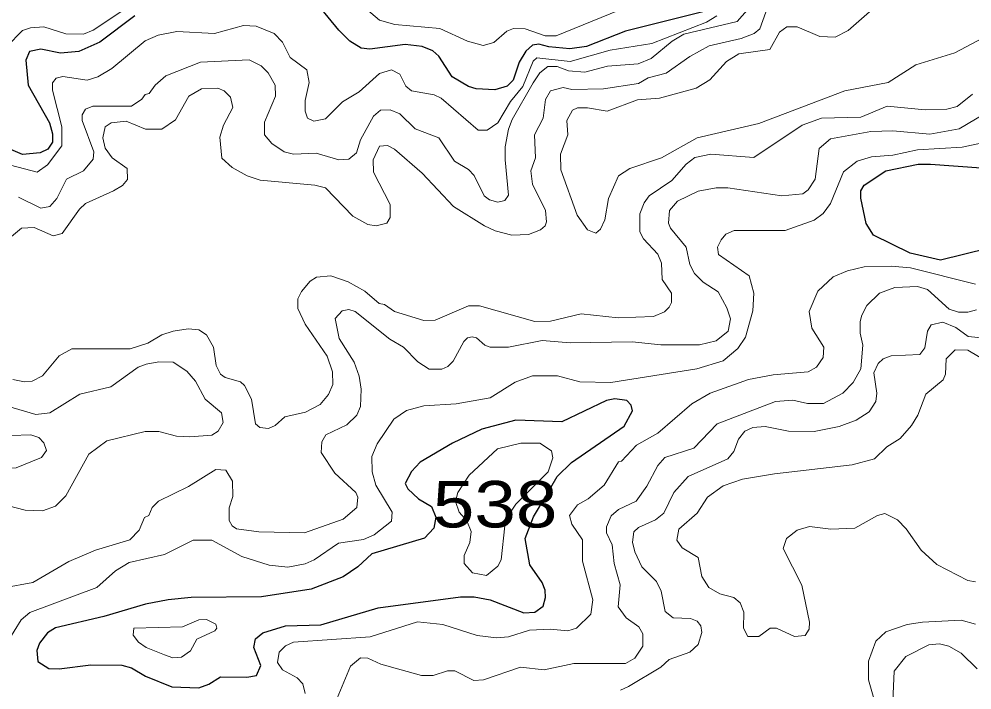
# Model space of a CAD drawing. Extents: x 577 to 602.9, y 7483.8 to 7511.6.
# Drawn here: x 590.216 to 591.855, y 7488.405 to 7489.558 of the extents above; entities that cross this region are included whole.
import ezdxf
from ezdxf.enums import TextEntityAlignment as Align

# ---------------------------------------------------------------- set-up
doc = ezdxf.new("R2010")
doc.units = 0
doc.header["$LTSCALE"] = 0.032
doc.layers.add('1', color=7, linetype='Continuous', lineweight=25)
doc.layers.add('2', color=7, linetype='Continuous', lineweight=13)
doc.layers.add('61', color=7, linetype='Continuous')

msp = doc.modelspace()

# ---------------------------------------------------------------- linework, layer by layer
at = {"layer": '1'}
for points in [[(591.4198, 7489.5779), (591.2594, 7489.5376), (591.1919, 7489.5114), (591.1637, 7489.5074), (591.1275, 7489.5107), (591.11, 7489.5154), (591.0993, 7489.5134), (591.0879, 7489.5033), (591.0764, 7489.4845), (591.0661, 7489.4534), (591.0558, 7489.443), (591.0343, 7489.4367), (591.0025, 7489.4382), (590.989, 7489.4422), (590.9612, 7489.4589), (590.9381, 7489.4947), (590.9278, 7489.5035), (590.9095, 7489.5114), (590.8801, 7489.5146), (590.8196, 7489.5066), (590.8045, 7489.5082), (590.7854, 7489.5201), (590.7663, 7489.5392), (590.7162, 7489.6005)], [(590.4157, 7489.5639), (590.3552, 7489.5186), (590.3195, 7489.5027), (590.2876, 7489.4995), (590.2542, 7489.5066), (590.2344, 7489.5027), (590.228, 7489.4875), (590.232, 7489.4446), (590.2686, 7489.3802), (590.2741, 7489.3611), (590.2741, 7489.3468), (590.2662, 7489.3349), (590.2527, 7489.3285), (590.2224, 7489.3253), (590.1588, 7489.3524)]]:
    msp.add_lwpolyline(points, dxfattribs=at)
for points in [[(591.7838, 7489.3088), (591.8708, 7489.3023), (591.9019, 7489.3062), (591.9273, 7489.3039), (591.9559, 7489.2943), (591.971, 7489.2848), (591.9806, 7489.2657), (591.9806, 7489.245), (591.9694, 7489.2124), (591.9496, 7489.1917), (591.9297, 7489.1806), (591.882, 7489.1639), (591.8009, 7489.144), (591.7484, 7489.156), (591.6856, 7489.187), (591.6728, 7489.2068), (591.6641, 7489.2506), (591.6641, 7489.2633), (591.6697, 7489.2728), (591.707, 7489.2975), (591.7627, 7489.3086)], [(591.1221, 7488.7383), (591.142, 7488.772), (591.1662, 7488.7962), (591.257, 7488.8586), (591.2713, 7488.8848), (591.2689, 7488.8943), (591.2617, 7488.9023), (591.2411, 7488.9055), (591.2267, 7488.9023), (591.1496, 7488.8657), (591.0709, 7488.8689), (591.0121, 7488.853), (590.962, 7488.8291), (590.9063, 7488.7965), (590.8912, 7488.7806), (590.8801, 7488.76), (590.8848, 7488.7504), (590.9031, 7488.7337), (590.9254, 7488.7202), (590.9333, 7488.7019), (590.9294, 7488.6828), (590.9135, 7488.6661), (590.8228, 7488.6391), (590.7989, 7488.6168), (590.7735, 7488.5993), (590.7186, 7488.5779), (590.6335, 7488.5651), (590.5127, 7488.5636), (590.4729, 7488.5596), (590.434, 7488.5524), (590.3624, 7488.531), (590.2789, 7488.5119), (590.2654, 7488.5031), (590.2519, 7488.4856), (590.2471, 7488.4729), (590.2487, 7488.4538), (590.2678, 7488.4419), (590.2853, 7488.4411), (590.3401, 7488.4483), (590.3934, 7488.4475), (590.4101, 7488.4427), (590.434, 7488.4284), (590.4793, 7488.4101), (590.5254, 7488.4085), (590.5429, 7488.4149), (590.5628, 7488.4276), (590.6081, 7488.4268), (590.6248, 7488.43), (590.632, 7488.4467), (590.62, 7488.4777), (590.6232, 7488.4928), (590.6359, 7488.5031), (590.6749, 7488.515), (590.7353, 7488.5166), (590.8339, 7488.5461), (590.9755, 7488.5651), (590.9993, 7488.5651), (591.0264, 7488.5596), (591.0844, 7488.5373), (591.1035, 7488.5389), (591.1178, 7488.5492), (591.1218, 7488.5636), (591.121, 7488.5763), (591.1162, 7488.5898), (591.0948, 7488.62), (591.0868, 7488.6653), (591.1011, 7488.7027)]]:
    msp.add_lwpolyline(points, close=True, dxfattribs=at)
at = {"layer": '2'}
for points in [[(590.1954, 7489.5114), (590.2224, 7489.5384), (590.236, 7489.5432), (590.259, 7489.5448), (590.2972, 7489.5329), (590.3274, 7489.5321), (590.3441, 7489.5392), (590.4411, 7489.6044)], [(591.2482, 7489.5734), (591.1401, 7489.5297), (591.121, 7489.5297), (591.0868, 7489.5416), (591.0669, 7489.5424), (591.055, 7489.5376), (591.0327, 7489.5178), (591.0144, 7489.513), (590.9874, 7489.5201), (590.9397, 7489.5424), (590.8626, 7489.5488), (590.8363, 7489.5567), (590.7878, 7489.5981)], [(591.7015, 7489.5909), (591.6418, 7489.5384), (591.6196, 7489.5273), (591.5933, 7489.5281), (591.5544, 7489.5448), (591.5369, 7489.5448), (591.5241, 7489.5361), (591.5074, 7489.5058), (591.4542, 7489.4987), (591.4327, 7489.4852), (591.4041, 7489.4541), (591.381, 7489.4398), (591.3174, 7489.4223), (591.28, 7489.4192), (591.2275, 7489.4001), (591.1941, 7489.4056), (591.1767, 7489.4056), (591.1679, 7489.4017), (591.1584, 7489.3842), (591.16, 7489.3595), (591.1472, 7489.3261), (591.148, 7489.2991), (591.1759, 7489.2212), (591.1941, 7489.1957), (591.2085, 7489.1902), (591.2164, 7489.1973), (591.2236, 7489.2132), (591.2299, 7489.2498), (591.2474, 7489.2888), (591.2665, 7489.3015), (591.3214, 7489.3198), (591.3826, 7489.354), (591.4884, 7489.3786), (591.6363, 7489.4351), (591.711, 7489.4494), (591.7587, 7489.4796), (591.8255, 7489.5003), (591.8915, 7489.5353)], [(590.6884, 7489.3261), (590.7274, 7489.3277), (590.7663, 7489.3166), (590.7838, 7489.3174), (590.7966, 7489.3285), (590.8037, 7489.3508), (590.826, 7489.3913), (590.8379, 7489.4017), (590.8546, 7489.4025), (590.8713, 7489.3953), (590.8975, 7489.3699), (590.9381, 7489.354), (590.9651, 7489.3142), (590.989, 7489.2999), (590.9993, 7489.2895), (591.016, 7489.2546), (591.0256, 7489.2474), (591.0399, 7489.2434), (591.0518, 7489.2466), (591.0582, 7489.2554), (591.0526, 7489.3166), (591.0526, 7489.3388), (591.0582, 7489.3691), (591.0645, 7489.3858), (591.1003, 7489.4486), (591.1122, 7489.4661), (591.1259, 7489.4765), (591.142, 7489.4765), (591.1615, 7489.4693), (591.1894, 7489.4669), (591.2283, 7489.4772), (591.2808, 7489.4812), (591.3031, 7489.4907), (591.3394, 7489.5205), (591.3598, 7489.5324), (591.451, 7489.5543), (591.4685, 7489.5734)], [(591.5003, 7489.5702), (591.49, 7489.5416), (591.4804, 7489.5337), (591.4581, 7489.5249), (591.4033, 7489.5122), (591.3699, 7489.4939), (591.3293, 7489.4653), (591.2983, 7489.4573), (591.2816, 7489.4478), (591.2212, 7489.4382), (591.1671, 7489.4375), (591.152, 7489.4406), (591.1305, 7489.4351), (591.1218, 7489.42), (591.1178, 7489.3882), (591.1027, 7489.3595), (591.1043, 7489.3198), (591.0963, 7489.2975), (591.0995, 7489.2744), (591.1218, 7489.2291), (591.1234, 7489.21), (591.121, 7489.2029), (591.113, 7489.1957), (591.0924, 7489.1878), (591.0637, 7489.187), (591.0351, 7489.1941), (591.0168, 7489.2029), (590.9635, 7489.2363), (590.9095, 7489.2935), (590.8618, 7489.3349), (590.8498, 7489.3412), (590.8363, 7489.3396), (590.8252, 7489.3166), (590.826, 7489.2951), (590.8546, 7489.2395), (590.8546, 7489.2172), (590.849, 7489.2076)], [(591.416, 7489.5639), (591.3985, 7489.5528), (591.3047, 7489.5162), (591.2331, 7489.505), (591.1639, 7489.4852), (591.1067, 7489.4915), (591.1003, 7489.486), (591.0828, 7489.4422), (591.0614, 7489.4168), (591.0399, 7489.3802), (591.0216, 7489.3675), (591.0057, 7489.3675), (590.9421, 7489.4223), (590.9301, 7489.4279), (590.8912, 7489.4351), (590.8816, 7489.443), (590.8713, 7489.4637), (590.857, 7489.4708)], [(590.857, 7489.4708), (590.8363, 7489.4645), (590.8013, 7489.4335), (590.7727, 7489.416), (590.7433, 7489.3866), (590.7234, 7489.3826), (590.7123, 7489.3882), (590.7083, 7489.4001), (590.7083, 7489.4184), (590.7155, 7489.4494), (590.7115, 7489.4708), (590.6828, 7489.4923), (590.6693, 7489.5186), (590.655, 7489.5337), (590.624, 7489.5464), (590.6025, 7489.5472), (590.5524, 7489.5337), (590.488, 7489.5368), (590.4554, 7489.5305), (590.4332, 7489.5209), (590.3759, 7489.4732), (590.3521, 7489.4589), (590.3338, 7489.4534), (590.2916, 7489.4597), (590.2805, 7489.4565), (590.2741, 7489.4486), (590.2741, 7489.4359), (590.29, 7489.373), (590.29, 7489.3404), (590.2654, 7489.3078), (590.2479, 7489.2951), (590.1795, 7489.3126)], [(590.2153, 7489.2522), (590.2542, 7489.2331), (590.2694, 7489.2363), (590.2813, 7489.2498), (590.298, 7489.2832), (590.3274, 7489.2975), (590.3441, 7489.3174), (590.3449, 7489.3301), (590.325, 7489.3842), (590.325, 7489.3937), (590.3306, 7489.4033), (590.3433, 7489.4088), (590.4101, 7489.4088), (590.4276, 7489.4208), (590.4332, 7489.4287), (590.4403, 7489.4303), (590.4507, 7489.4446), (590.4689, 7489.4605), (590.5286, 7489.4844), (590.6121, 7489.4883), (590.6328, 7489.478), (590.6447, 7489.4661), (590.6566, 7489.4446), (590.6574, 7489.4255), (590.6383, 7489.381), (590.6383, 7489.3595), (590.651, 7489.3444), (590.6725, 7489.3301), (590.6884, 7489.3261)], [(590.849, 7489.2076), (590.8308, 7489.2029), (590.8164, 7489.2053), (590.7902, 7489.2196), (590.7433, 7489.2681), (590.725, 7489.2728), (590.6312, 7489.2816), (590.6089, 7489.2888), (590.5827, 7489.3031), (590.5652, 7489.319), (590.562, 7489.3555), (590.5683, 7489.3762), (590.5842, 7489.4064), (590.5803, 7489.4239), (590.5691, 7489.4351), (590.558, 7489.4398), (590.5302, 7489.4382), (590.5087, 7489.4255), (590.4856, 7489.385), (590.4618, 7489.3691), (590.434, 7489.3691), (590.4006, 7489.3826), (590.3751, 7489.3802), (590.3648, 7489.373), (590.3608, 7489.354), (590.3648, 7489.3365), (590.3767, 7489.3198), (590.4022, 7489.3015), (590.4029, 7489.2824), (590.3942, 7489.2721), (590.3791, 7489.2633), (590.3306, 7489.241), (590.3202, 7489.2315), (590.2908, 7489.1894), (590.2749, 7489.1854), (590.2423, 7489.1997), (590.2209, 7489.1989), (590.2034, 7489.1846)], [(590.8109, 7489.0908), (590.8355, 7489.0693), (590.8451, 7489.0677), (590.8618, 7489.0558), (590.9127, 7489.0399), (590.9317, 7489.0407), (590.989, 7489.0653), (591.0081, 7489.0653), (591.1035, 7489.0383), (591.1305, 7489.0391), (591.183, 7489.0518), (591.2466, 7489.0446), (591.3071, 7489.047), (591.3261, 7489.055), (591.3341, 7489.0629), (591.3381, 7489.0709), (591.3381, 7489.0868), (591.3222, 7489.1106), (591.3214, 7489.1385), (591.315, 7489.1544), (591.2904, 7489.1806), (591.284, 7489.1925), (591.284, 7489.2235), (591.2912, 7489.2426), (591.2999, 7489.2546), (591.3389, 7489.2808), (591.3635, 7489.3086), (591.3786, 7489.3206), (591.4057, 7489.3261), (591.4796, 7489.3206), (591.5631, 7489.3762), (591.5965, 7489.3882), (591.6641, 7489.3897), (591.7094, 7489.4088), (591.7746, 7489.4025), (591.812, 7489.4033), (591.8295, 7489.408), (591.8557, 7489.4295)], [(591.8764, 7489.3953), (591.8327, 7489.3699), (591.7826, 7489.3603), (591.719, 7489.3659), (591.6808, 7489.3651), (591.6116, 7489.3524), (591.5925, 7489.3357), (591.5854, 7489.2832), (591.5734, 7489.2649), (591.5639, 7489.2577), (591.5281, 7489.2546), (591.4351, 7489.2681), (591.4152, 7489.2681), (591.3842, 7489.2625), (591.3484, 7489.245), (591.3349, 7489.2291), (591.3333, 7489.2076), (591.3365, 7489.1989), (591.3635, 7489.1663), (591.3699, 7489.1361)], [(590.8236, 7488.7798), (590.8228, 7488.8061), (590.8323, 7488.8283), (590.861, 7488.8705), (590.8824, 7488.8856), (590.9127, 7488.8936), (590.9683, 7488.8967), (591.0264, 7488.9071), (591.0693, 7488.9341), (591.0995, 7488.9452), (591.1425, 7488.9452), (591.1806, 7488.9349), (591.2339, 7488.9333), (591.3818, 7488.9572), (591.4271, 7488.9707), (591.4526, 7488.9922), (591.4653, 7489.0112), (591.478, 7489.0566), (591.4796, 7489.0868), (591.4717, 7489.117), (591.4192, 7489.1536), (591.4176, 7489.1663), (591.424, 7489.179), (591.4319, 7489.1886), (591.4462, 7489.1949), (591.5337, 7489.1949), (591.5838, 7489.2124), (591.5989, 7489.2243), (591.6116, 7489.241), (591.6339, 7489.2959), (591.6577, 7489.3142), (591.6824, 7489.3214), (591.719, 7489.3245), (591.7611, 7489.3333), (591.8382, 7489.3381), (591.878, 7489.3468)], [(591.3699, 7489.1361), (591.3778, 7489.121), (591.3929, 7489.1059), (591.4184, 7489.0892), (591.4335, 7489.0621), (591.4399, 7489.043), (591.4359, 7489.0216), (591.4152, 7489.0049), (591.3866, 7488.9985), (591.3198, 7488.9985), (591.2705, 7489.0033), (591.1639, 7489.0017), (591.1162, 7489.0057), (591.0582, 7488.9945), (591.0264, 7488.9945), (591.0176, 7488.9977), (591.0033, 7489.0104), (590.9954, 7489.012), (590.9874, 7489.0104), (590.981, 7489.0041), (590.9628, 7488.9699), (590.954, 7488.9611), (590.9437, 7488.9564), (590.9214, 7488.9564), (590.9023, 7488.9691), (590.8777, 7488.9945), (590.8538, 7489.0081), (590.7942, 7489.0558), (590.7838, 7489.0589), (590.7719, 7489.0566), (590.76, 7489.0438), (590.7671, 7489.0089), (590.7926, 7488.9683), (590.8013, 7488.9444), (590.8045, 7488.9222), (590.8037, 7488.892), (590.7974, 7488.8776), (590.7799, 7488.8609), (590.7441, 7488.8435), (590.7369, 7488.8315), (590.7361, 7488.8132), (590.7592, 7488.7775), (590.7958, 7488.7441), (590.7989, 7488.7361), (590.7974, 7488.7186), (590.7735, 7488.6987), (590.7075, 7488.6749), (590.6288, 7488.6765), (590.5906, 7488.682), (590.5827, 7488.6868), (590.5779, 7488.6963), (590.5779, 7488.7178), (590.5842, 7488.7377), (590.5835, 7488.7639), (590.5723, 7488.783), (590.5548, 7488.7838), (590.5079, 7488.7544), (590.4562, 7488.7297), (590.4451, 7488.7186), (590.4395, 7488.7051), (590.4324, 7488.7011), (590.4228, 7488.6796), (590.4069, 7488.6629), (590.3481, 7488.6455), (590.302, 7488.6256), (590.2399, 7488.5898), (590.1397, 7488.5715)], [(591.8613, 7489.1027), (591.7492, 7489.1305), (591.7158, 7489.1337), (591.6697, 7489.1321), (591.641, 7489.1257), (591.6164, 7489.1154), (591.5901, 7489.0908), (591.575, 7489.0558), (591.5798, 7489.0271), (591.6005, 7488.9945), (591.5989, 7488.9762), (591.5878, 7488.9596), (591.5734, 7488.9516), (591.513, 7488.9468), (591.4709, 7488.9389), (591.4049, 7488.915), (591.3731, 7488.8967), (591.315, 7488.8466), (591.2784, 7488.826), (591.2522, 7488.7981), (591.2474, 7488.7973), (591.2228, 7488.7568), (591.1949, 7488.7337), (591.1767, 7488.7234), (591.1631, 7488.7051), (591.1671, 7488.69), (591.1854, 7488.6629), (591.1854, 7488.6264), (591.2029, 7488.5596), (591.1997, 7488.5349), (591.1751, 7488.5111), (591.16, 7488.5063), (591.1297, 7488.5095), (591.094, 7488.5079), (591.0582, 7488.496), (591.0375, 7488.4944), (591.0041, 7488.4983), (590.9453, 7488.5174), (590.9015, 7488.5222), (590.8204, 7488.496), (590.6884, 7488.4872), (590.6749, 7488.4809), (590.6638, 7488.4697), (590.6606, 7488.4522), (590.6693, 7488.4395), (590.6948, 7488.426), (590.7043, 7488.4156), (590.7083, 7488.399)], [(590.2057, 7488.9389), (590.2256, 7488.9349), (590.2391, 7488.9357), (590.2566, 7488.9452), (590.2853, 7488.9794), (590.3075, 7488.9914), (590.4077, 7488.9914), (590.4379, 7489.0009), (590.4618, 7489.0152), (590.4817, 7489.0216), (590.5071, 7489.0255), (590.5254, 7489.024), (590.5389, 7489.0152), (590.5509, 7488.9945), (590.5556, 7488.9627), (590.5628, 7488.9476), (590.5707, 7488.9421), (590.597, 7488.9349), (590.6041, 7488.9285), (590.6161, 7488.9047), (590.6232, 7488.8625), (590.6304, 7488.8562), (590.6455, 7488.8546), (590.6566, 7488.8594), (590.6733, 7488.8745), (590.7091, 7488.8824), (590.7345, 7488.8959), (590.7488, 7488.9126), (590.756, 7488.9301), (590.7552, 7488.9516), (590.7465, 7488.9786), (590.7083, 7489.0335), (590.6956, 7489.0605), (590.6956, 7489.0772), (590.7019, 7489.09), (590.717, 7489.1075), (590.7282, 7489.1146), (590.7528, 7489.117), (590.7822, 7489.1067), (590.8109, 7489.0908)], [(591.2267, 7488.6852), (591.2347, 7488.7043), (591.2474, 7488.7154), (591.2776, 7488.7297), (591.2959, 7488.7552), (591.315, 7488.791), (591.3269, 7488.8045), (591.377, 7488.8204), (591.4168, 7488.8625), (591.517, 7488.9007), (591.5472, 7488.9031), (591.5719, 7488.8975), (591.5997, 7488.8975), (591.6331, 7488.915), (591.6506, 7488.9333), (591.6641, 7488.9572), (591.6673, 7488.9977), (591.6625, 7489.0184), (591.6625, 7489.0383), (591.6657, 7489.0494), (591.6744, 7489.0661), (591.6959, 7489.0868), (591.7221, 7489.0971), (591.7611, 7489.0987), (591.7786, 7489.0931), (591.816, 7489.0597), (591.8319, 7489.0542), (591.8478, 7489.0542), (591.8629, 7489.0582)], [(591.8764, 7489.0096), (591.8486, 7489.0128), (591.8271, 7489.0279), (591.8048, 7489.0375), (591.785, 7489.0327), (591.7786, 7489.0216), (591.7738, 7488.9929), (591.7651, 7488.9818), (591.7158, 7488.9794), (591.7023, 7488.9739), (591.6935, 7488.9659), (591.6864, 7488.95), (591.6911, 7488.915), (591.6895, 7488.9007), (591.6784, 7488.8832), (591.6561, 7488.8689), (591.6267, 7488.8578), (591.5838, 7488.849), (591.5393, 7488.8498), (591.4995, 7488.8578), (591.478, 7488.8562), (591.4645, 7488.8498), (591.4534, 7488.8363), (591.4454, 7488.8148), (591.4351, 7488.8021), (591.3667, 7488.7719), (591.3421, 7488.7441), (591.3254, 7488.7091), (591.311, 7488.6971), (591.2816, 7488.6844), (591.2737, 7488.6765), (591.2713, 7488.659), (591.2753, 7488.6423), (591.2872, 7488.6168), (591.3126, 7488.5914), (591.3206, 7488.5747), (591.3277, 7488.5397), (591.3413, 7488.5286), (591.3707, 7488.5278), (591.3826, 7488.523), (591.389, 7488.515), (591.3906, 7488.5039), (591.3842, 7488.4832), (591.3699, 7488.4697), (591.3341, 7488.457)], [(591.8844, 7488.9675), (591.8478, 7488.989), (591.8263, 7488.9898), (591.8104, 7488.9739), (591.8096, 7488.9476), (591.8056, 7488.9381), (591.7754, 7488.9134), (591.7619, 7488.8776), (591.7508, 7488.8594), (591.7317, 7488.8371), (591.7086, 7488.8228), (591.6872, 7488.8021), (591.649, 7488.7918), (591.5154, 7488.7767), (591.4605, 7488.7671), (591.4271, 7488.756), (591.4001, 7488.7361), (591.3826, 7488.7091), (591.3508, 7488.6812), (591.3476, 7488.6622), (591.3564, 7488.6494), (591.3842, 7488.6327), (591.3906, 7488.6001), (591.4025, 7488.581), (591.4216, 7488.5699), (591.4454, 7488.5636), (591.4566, 7488.5548), (591.4629, 7488.5389), (591.4621, 7488.5111), (591.4693, 7488.4968), (591.4884, 7488.4968), (591.5082, 7488.5111), (591.5186, 7488.5111), (591.5496, 7488.4968)], [(590.1867, 7488.8959), (590.2455, 7488.8784), (590.2694, 7488.8816), (590.321, 7488.9134), (590.3743, 7488.9262), (590.4212, 7488.9596), (590.4348, 7488.9651), (590.457, 7488.9691), (590.4817, 7488.9683), (590.5047, 7488.9532), (590.5198, 7488.9357), (590.5365, 7488.9047), (590.5644, 7488.8816), (590.5675, 7488.8649), (590.5588, 7488.8498), (590.5477, 7488.8427), (590.5103, 7488.8403), (590.4872, 7488.8411), (590.457, 7488.849), (590.4332, 7488.849), (590.3672, 7488.8331), (590.3362, 7488.8101), (590.2972, 7488.7385), (590.2789, 7488.721), (590.2566, 7488.713), (590.2272, 7488.7138), (590.1692, 7488.7289)], [(590.1962, 7488.4864), (590.2201, 7488.5254), (590.2352, 7488.5381), (590.3505, 7488.581), (590.3823, 7488.6097), (590.4061, 7488.624), (590.4666, 7488.6375), (590.5159, 7488.6622), (590.5477, 7488.6622), (590.5994, 7488.6343), (590.6463, 7488.6192), (590.6789, 7488.616), (590.7083, 7488.6216), (590.7242, 7488.6288), (590.7655, 7488.6574), (590.8085, 7488.6637), (590.8268, 7488.6717), (590.857, 7488.6948), (590.8578, 7488.7107), (590.83, 7488.7568), (590.8236, 7488.7798)], [(591.5496, 7488.4968), (591.5679, 7488.4983), (591.575, 7488.5095), (591.5758, 7488.5214), (591.5623, 7488.585), (591.5305, 7488.6478), (591.5361, 7488.6653), (591.5544, 7488.6796), (591.5758, 7488.686), (591.6124, 7488.6812), (591.6538, 7488.6828), (591.6927, 7488.7051), (591.7054, 7488.7083), (591.7269, 7488.6971), (591.742, 7488.682), (591.7675, 7488.6455), (591.7945, 7488.6208), (591.8478, 7488.593), (591.8613, 7488.5906)], [(590.7608, 7488.3838), (590.7862, 7488.4459), (590.8037, 7488.4602), (590.8164, 7488.4594), (590.8387, 7488.449), (590.9087, 7488.43), (590.9286, 7488.43), (590.9532, 7488.4379), (590.9659, 7488.4379), (590.9985, 7488.4212), (591.0152, 7488.422), (591.0788, 7488.4443), (591.1194, 7488.4395), (591.1703, 7488.4506), (591.2594, 7488.4506), (591.2753, 7488.4594), (591.2888, 7488.4801), (591.2888, 7488.5015), (591.2824, 7488.5135), (591.2601, 7488.5286), (591.2466, 7488.5476), (591.2498, 7488.5858), (591.2395, 7488.6224), (591.2363, 7488.6542), (591.2267, 7488.6749), (591.2267, 7488.6852)], [(591.6585, 7488.3425), (591.6736, 7488.3441), (591.6832, 7488.3536), (591.6872, 7488.3751), (591.6864, 7488.3902), (591.6768, 7488.422), (591.6768, 7488.4546), (591.6895, 7488.4888), (591.707, 7488.5047), (591.7436, 7488.5174), (591.7699, 7488.5214), (591.8366, 7488.5246), (591.8613, 7488.5182)], [(591.8637, 7488.4411), (591.8366, 7488.4681), (591.8152, 7488.4801), (591.7993, 7488.484), (591.781, 7488.4824), (591.7412, 7488.4626), (591.7213, 7488.4371), (591.7166, 7488.3337)], [(591.3341, 7488.457), (591.3198, 7488.4443), (591.2641, 7488.4109), (591.2506, 7488.4045)]]:
    msp.add_lwpolyline(points, dxfattribs=at)
for points in [[(590.255, 7488.8045), (590.2638, 7488.8164), (590.259, 7488.8299), (590.2503, 7488.8387), (590.2368, 7488.8435), (590.1684, 7488.8411), (590.1572, 7488.8442), (590.131, 7488.8681), (590.0952, 7488.9102), (590.0817, 7488.9198), (590.0706, 7488.923), (590.0594, 7488.9198), (590.0467, 7488.8999), (590.0427, 7488.8808), (590.0467, 7488.8164), (590.0594, 7488.7854), (590.0722, 7488.7751), (590.0904, 7488.7719), (590.1461, 7488.7838), (590.2113, 7488.787)], [(591.1265, 7488.7797), (591.0709, 7488.7242), (591.0629, 7488.7123), (591.0518, 7488.6868), (591.0454, 7488.6288), (591.0399, 7488.6176), (591.02, 7488.6017), (590.9961, 7488.6065), (590.9818, 7488.6224), (590.9818, 7488.6359), (590.9914, 7488.6582), (590.9938, 7488.6773), (590.9866, 7488.6956), (590.9731, 7488.7107), (590.9667, 7488.7289), (590.9707, 7488.7441), (590.9902, 7488.7741), (591.0391, 7488.8196), (591.0791, 7488.8293), (591.1118, 7488.8293), (591.1321, 7488.8161), (591.1342, 7488.8042)], [(590.4666, 7488.465), (590.4809, 7488.4602), (590.496, 7488.461), (590.5111, 7488.4721), (590.5222, 7488.492), (590.5532, 7488.5063), (590.5564, 7488.5111), (590.5548, 7488.5182), (590.5389, 7488.5262), (590.5254, 7488.5254), (590.4976, 7488.5135), (590.4141, 7488.5111), (590.4125, 7488.4991), (590.422, 7488.4872), (590.4348, 7488.4777)]]:
    msp.add_lwpolyline(points, close=True, dxfattribs=at)

# ---------------------------------------------------------------- texts
at = {"layer": '61', "width": 1.2}
msp.add_text('538', height=0.08, dxfattribs=at).set_placement((591.035, 7488.6843), align=Align.CENTER)

doc.saveas('drawing.dxf')
